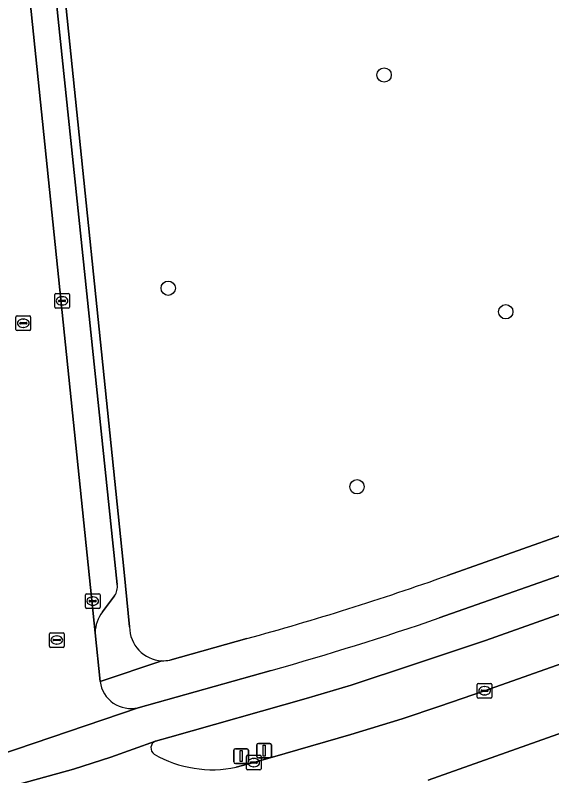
# Model space of a CAD drawing. Extents: x 162250 to 162661, y 380743 to 381606.
# Drawn here: x 162559.7 to 162596.3, y 380771.1 to 380823 of the extents above; entities that cross this region are included whole.
import ezdxf

# ---------------------------------------------------------------- set-up
doc = ezdxf.new("R2010")
doc.units = 0
for name, color, linetype in [('IMGEO_Berm_groen', 7, 'Continuous'), ('IMGEO_Boom', 7, 'Continuous'), ('IMGEO_Fietspad_gesloten', 7, 'Continuous'), ('IMGEO_Kolk', 7, 'Continuous'), ('IMGEO_Lichtmast', 7, 'Continuous'), ('IMGEO_Parkeervlak_open', 7, 'Continuous'), ('IMGEO_Rijbaan_lokaal_gesloten', 7, 'Continuous'), ('IMGEO_Rijbaan_lokaal_open', 7, 'Continuous'), ('IMGEO_Rioolput', 7, 'Continuous'), ('IMGEO_Verkeersbordpaal', 7, 'Continuous'), ('IMGEO_Voetpad_open', 7, 'Continuous')]:
    doc.layers.add(name, color=color, linetype=linetype)

msp = doc.modelspace()

# ---------------------------------------------------------------- linework, layer by layer
at = {"layer": 'IMGEO_Berm_groen'}
for points in [[(162595.594, 380838.244), (162569.268, 380832.961), (162568.517, 380832.81), (162567.19, 380832.512), (162567.066, 380833.212), (162567.053, 380833.21), (162562.247, 380832.277), (162562.571, 380829.016), (162567.093, 380785.029), (162567.473, 380781.301)], [(162589.166, 380784.799), (162599.441, 380788.423), (162609.518, 380791.968)], [(162610.754, 380787.067), (162608.481, 380786.184), (162604.991, 380785.016), (162600.705, 380783.522), (162598.336, 380782.696), (162591.752, 380780.372), (162586.913, 380778.738), (162582.58, 380777.326), (162579.513, 380776.404), (162570.219, 380773.77), (162569.236, 380773.491)], [(162574.748, 380771.72), (162575.942, 380772.035), (162578.092, 380772.645), (162582.557, 380773.958), (162586.064, 380775.028), (162588.644, 380775.876), (162591.689, 380776.935), (162610.603, 380783.611)], [(162570.213, 380779.022), (162575.481, 380780.495)], [(162612.263, 380779.501), (162587.836, 380770.829)]]:
    msp.add_lwpolyline(points, dxfattribs=at)
for centre, radius, start, end in [((162523.468, 380969.784), 196.305, 285.36458, 289.55266), ((162569.784, 380781.293), 2.311, 179.7911, 267.3973), ((162569.777, 380781.373), 2.391, 267.6414, 280.4993), ((162569.422, 380773.033), 0.494, 112.1577, 237.7955), ((162573.115, 380779.423), 7.874, 239.838, 281.9663)]:
    msp.add_arc(centre, radius, start, end, dxfattribs=at)
at = {"layer": 'IMGEO_Boom'}
for centre in [(162584.831, 380818.936), (162570.107, 380804.394), (162593.129, 380802.787), (162582.986, 380790.85)]:
    msp.add_circle(centre, 0.489, dxfattribs=at)
at = {"layer": 'IMGEO_Fietspad_gesloten'}
for points in [[(162611.277, 380789.905), (162610.297, 380789.559), (162606.656, 380788.274), (162599.207, 380785.644), (162588.595, 380781.903)], [(162579.513, 380776.404), (162582.58, 380777.326), (162586.913, 380778.738), (162591.752, 380780.372), (162598.336, 380782.696), (162600.705, 380783.522), (162604.991, 380785.016), (162608.481, 380786.184), (162610.754, 380787.067), (162613.754, 380788.445), (162613.861, 380788.5)], [(162577.139, 380778.323), (162568.051, 380775.78), (162558.545, 380772.543), (162557.877, 380772.36), (162555.57, 380772.19), (162555.673, 380769.819), (162555.675, 380769.767), (162556.593, 380769.86), (162558.605, 380770.207), (162563.646, 380771.598), (162566.197, 380772.406), (162569.236, 380773.491), (162570.219, 380773.77), (162579.513, 380776.404)]]:
    msp.add_lwpolyline(points, dxfattribs=at)
msp.add_arc((162521.127, 380977.68), 207.076, 285.69333, 289.01472, dxfattribs=at)
at = {"layer": 'IMGEO_Kolk'}
for p, q in [((162562.366, 380803.104), (162562.366, 380803.956)), ((162562.441, 380804.03), (162563.293, 380804.03)), ((162562.854, 380803.81), (162562.879, 380803.81)), ((162563.367, 380803.956), (162563.367, 380803.104)), ((162562.625, 380803.524), (162562.625, 380803.536)), ((162563.063, 380803.487), (162562.665, 380803.487)), ((162562.668, 380803.573), (162563.066, 380803.573)), ((162562.877, 380803.25), (162562.852, 380803.25)), ((162563.109, 380803.536), (162563.109, 380803.524)), ((162563.293, 380803.03), (162562.441, 380803.03)), ((162564.46, 380782.627), (162564.46, 380783.479)), ((162564.535, 380783.553), (162565.387, 380783.553)), ((162565.461, 380783.479), (162565.461, 380782.627)), ((162564.719, 380783.047), (162564.719, 380783.059)), ((162565.157, 380783.01), (162564.759, 380783.01)), ((162564.762, 380783.096), (162565.16, 380783.096)), ((162564.948, 380783.333), (162564.973, 380783.333)), ((162565.203, 380783.059), (162565.203, 380783.047)), ((162565.387, 380782.553), (162564.535, 380782.553)), ((162564.971, 380782.773), (162564.946, 380782.773)), ((162591.188, 380776.509), (162591.188, 380777.361)), ((162591.263, 380777.435), (162592.115, 380777.435)), ((162592.189, 380777.361), (162592.189, 380776.509)), ((162591.447, 380776.929), (162591.447, 380776.941)), ((162591.885, 380776.892), (162591.487, 380776.892)), ((162591.49, 380776.978), (162591.888, 380776.978)), ((162591.676, 380777.215), (162591.701, 380777.215)), ((162591.931, 380776.941), (162591.931, 380776.929)), ((162592.115, 380776.435), (162591.263, 380776.435)), ((162591.699, 380776.655), (162591.674, 380776.655)), ((162575.441, 380771.609), (162575.441, 380772.461)), ((162575.516, 380772.535), (162576.368, 380772.535)), ((162575.7, 380772.029), (162575.7, 380772.041)), ((162575.743, 380772.078), (162576.141, 380772.078)), ((162575.929, 380772.315), (162575.954, 380772.315)), ((162576.184, 380772.041), (162576.184, 380772.029)), ((162576.442, 380772.461), (162576.442, 380771.609)), ((162576.368, 380771.535), (162575.516, 380771.535)), ((162576.138, 380771.992), (162575.74, 380771.992)), ((162575.952, 380771.755), (162575.927, 380771.755))]:
    msp.add_line(p, q, dxfattribs=at)
for points in [[(162562.366, 380803.104), (162562.366, 380803.956)], [(162562.441, 380804.03), (162563.293, 380804.03)], [(162563.367, 380803.956), (162563.367, 380803.104)], [(162563.293, 380803.03), (162562.441, 380803.03)], [(162564.46, 380782.627), (162564.46, 380783.479)], [(162564.535, 380783.553), (162565.387, 380783.553)], [(162565.461, 380783.479), (162565.461, 380782.627)], [(162565.387, 380782.553), (162564.535, 380782.553)], [(162591.188, 380776.509), (162591.188, 380777.361)], [(162591.263, 380777.435), (162592.115, 380777.435)], [(162592.189, 380777.361), (162592.189, 380776.509)], [(162592.115, 380776.435), (162591.263, 380776.435)], [(162575.441, 380771.609), (162575.441, 380772.461)], [(162575.516, 380772.535), (162576.368, 380772.535)], [(162576.442, 380772.461), (162576.442, 380771.609)], [(162576.368, 380771.535), (162575.516, 380771.535)]]:
    msp.add_lwpolyline(points, dxfattribs=at)
for centre, radius, start, end in [((162562.443, 380803.954), 0.0765, 91.552, 178.448), ((162562.443, 380803.954), 0.0765, 91.552, 178.448), ((162563.291, 380803.954), 0.0765, 1.552, 88.448), ((162563.291, 380803.954), 0.0765, 1.552, 88.448), ((162562.665, 380803.533), 0.0403, 85.8775, 175.7526), ((162562.662, 380803.523), 0.0366, 178.938, 274.7102), ((162563.066, 380803.53), 0.043, 264.8664, 352.4533), ((162563.07, 380803.535), 0.0386, 1.7309, 96.639), ((162562.443, 380803.106), 0.0765, 181.552, 268.448), ((162562.443, 380803.106), 0.0765, 181.552, 268.448), ((162563.291, 380803.106), 0.0765, 271.552, 358.448), ((162563.291, 380803.106), 0.0765, 271.552, 358.448), ((162564.537, 380783.477), 0.0765, 91.552, 178.448), ((162564.537, 380783.477), 0.0765, 91.552, 178.448), ((162565.385, 380783.477), 0.0765, 1.552, 88.448), ((162565.385, 380783.477), 0.0765, 1.552, 88.448), ((162564.759, 380783.056), 0.0403, 85.8775, 175.7526), ((162564.756, 380783.046), 0.0366, 178.938, 274.7102), ((162565.16, 380783.053), 0.043, 264.8664, 352.4533), ((162565.164, 380783.058), 0.0386, 1.7309, 96.639), ((162564.537, 380782.629), 0.0765, 181.552, 268.448), ((162564.537, 380782.629), 0.0765, 181.552, 268.448), ((162565.385, 380782.629), 0.0765, 271.552, 358.448), ((162565.385, 380782.629), 0.0765, 271.552, 358.448), ((162591.265, 380777.359), 0.0765, 91.552, 178.448), ((162591.265, 380777.359), 0.0765, 91.552, 178.448), ((162592.113, 380777.359), 0.0765, 1.552, 88.448), ((162592.113, 380777.359), 0.0765, 1.552, 88.448), ((162591.487, 380776.938), 0.0403, 85.8775, 175.7526), ((162591.484, 380776.928), 0.0366, 178.938, 274.7102), ((162591.888, 380776.935), 0.043, 264.8664, 352.4533), ((162591.892, 380776.94), 0.0386, 1.7309, 96.639), ((162591.265, 380776.511), 0.0765, 181.552, 268.448), ((162591.265, 380776.511), 0.0765, 181.552, 268.448), ((162592.113, 380776.511), 0.0765, 271.552, 358.448), ((162592.113, 380776.511), 0.0765, 271.552, 358.448), ((162575.518, 380772.459), 0.0765, 91.552, 178.448), ((162575.518, 380772.459), 0.0765, 91.552, 178.448), ((162575.74, 380772.038), 0.0403, 85.8775, 175.7526), ((162576.145, 380772.04), 0.0386, 1.7309, 96.639), ((162576.366, 380772.459), 0.0765, 1.552, 88.448), ((162576.366, 380772.459), 0.0765, 1.552, 88.448), ((162575.518, 380771.611), 0.0765, 181.552, 268.448), ((162575.518, 380771.611), 0.0765, 181.552, 268.448), ((162575.737, 380772.028), 0.0366, 178.938, 274.7102), ((162576.141, 380772.035), 0.043, 264.8664, 352.4533), ((162576.366, 380771.611), 0.0765, 271.552, 358.448), ((162576.366, 380771.611), 0.0765, 271.552, 358.448)]:
    msp.add_arc(centre, radius, start, end, dxfattribs=at)
for centre, major_axis, ratio, start_param, end_param in [((162562.853, 380803.53), (-0.387, 0.002), 0.722429, 4.712389, 7.853982), ((162562.878, 380803.53), (-0.39, 0.002), 0.717154, 1.570796, 4.712389), ((162564.947, 380783.053), (-0.387, 0.002), 0.722429, 4.712389, 7.853982), ((162564.972, 380783.053), (-0.39, 0.002), 0.717154, 1.570796, 4.712389), ((162591.675, 380776.935), (-0.387, 0.002), 0.722429, 4.712389, 7.853982), ((162591.7, 380776.935), (-0.39, 0.002), 0.717154, 1.570796, 4.712389), ((162575.928, 380772.035), (-0.387, 0.002), 0.722429, 4.712389, 7.853982), ((162575.953, 380772.035), (-0.39, 0.002), 0.717154, 1.570796, 4.712389)]:
    msp.add_ellipse(centre, major_axis=major_axis, ratio=ratio, start_param=start_param, end_param=end_param, dxfattribs=at)
at = {"layer": 'IMGEO_Lichtmast'}
for p, q in [((162574.588, 380772.076), (162574.588, 380772.876)), ((162574.588, 380772.876), (162574.588, 380772.076)), ((162574.688, 380772.976), (162575.478, 380772.976)), ((162575.478, 380772.976), (162574.688, 380772.976)), ((162575.578, 380772.876), (162575.578, 380772.076)), ((162575.578, 380772.076), (162575.578, 380772.876)), ((162575.478, 380771.976), (162574.688, 380771.976)), ((162574.688, 380771.976), (162575.478, 380771.976))]:
    msp.add_line(p, q, dxfattribs=at)
msp.add_lwpolyline([(162575.008, 380772.851), (162575.158, 380772.851), (162575.158, 380772.101), (162575.008, 380772.101), (162575.008, 380772.851)], dxfattribs=at)
for centre, start, end in [((162574.688, 380772.876), 90, 180), ((162574.688, 380772.876), 90, 180), ((162575.478, 380772.876), 0, 90), ((162575.478, 380772.876), 360, 90), ((162574.688, 380772.076), 180, 270), ((162574.688, 380772.076), 180, 270), ((162575.478, 380772.076), 270, 0), ((162575.478, 380772.076), 270, 0)]:
    msp.add_arc(centre, 0.1, start, end, dxfattribs=at)
at = {"layer": 'IMGEO_Parkeervlak_open'}
for points in [[(162559.982, 380830.788), (162565.117, 380780.89)], [(162566.637, 380784.181), (162562.206, 380826.468), (162562.062, 380827.851)], [(162565.633, 380782.325), (162566.451, 380783.419)]]:
    msp.add_lwpolyline(points, dxfattribs=at)
for centre, radius, start, end in [((162565.573, 380784.037), 1.073, 324.8515, 7.7138), ((162567.66, 380780.786), 2.546, 142.7927, 177.652)]:
    msp.add_arc(centre, radius, start, end, dxfattribs=at)
at = {"layer": 'IMGEO_Rijbaan_lokaal_gesloten'}
for points in [[(162587.836, 380770.829), (162612.263, 380779.501), (162615.33, 380780.589), (162615.431, 380780.626), (162618.556, 380781.738), (162617.87, 380786.235), (162617.369, 380786.001), (162614.519, 380785.002), (162611.509, 380783.932), (162610.603, 380783.611), (162591.689, 380776.935), (162588.644, 380775.876), (162586.064, 380775.028), (162582.557, 380773.958), (162578.092, 380772.645), (162575.942, 380772.035), (162574.748, 380771.72)], [(162569.236, 380773.491), (162566.197, 380772.406), (162563.646, 380771.598), (162558.605, 380770.207), (162556.593, 380769.86)]]:
    msp.add_lwpolyline(points, dxfattribs=at)
for centre, radius, start, end in [((162569.422, 380773.033), 0.494, 112.1577, 237.7955), ((162573.115, 380779.423), 7.874, 239.838, 281.9663)]:
    msp.add_arc(centre, radius, start, end, dxfattribs=at)
at = {"layer": 'IMGEO_Rijbaan_lokaal_open'}
for points in [[(162565.461, 380777.56), (162565.117, 380780.89), (162559.982, 380830.788)], [(162558.545, 380772.543), (162568.051, 380775.78)]]:
    msp.add_lwpolyline(points, dxfattribs=at)
msp.add_arc((162567.567, 380777.85), 2.126, 187.8428, 283.159, dxfattribs=at)
at = {"layer": 'IMGEO_Rioolput'}
for p, q in [((162559.726, 380801.576), (162559.726, 380802.428)), ((162559.801, 380802.502), (162560.653, 380802.502)), ((162560.214, 380802.282), (162560.239, 380802.282)), ((162560.727, 380802.428), (162560.727, 380801.576)), ((162559.985, 380801.996), (162559.985, 380802.008)), ((162560.423, 380801.959), (162560.025, 380801.959)), ((162560.028, 380802.045), (162560.426, 380802.045)), ((162560.237, 380801.722), (162560.212, 380801.722)), ((162560.469, 380802.008), (162560.469, 380801.996)), ((162560.653, 380801.502), (162559.801, 380801.502)), ((162562.088, 380780.895), (162562.94, 380780.895)), ((162562.013, 380779.969), (162562.013, 380780.821)), ((162562.272, 380780.389), (162562.272, 380780.401)), ((162562.71, 380780.352), (162562.312, 380780.352)), ((162562.315, 380780.438), (162562.713, 380780.438)), ((162562.501, 380780.675), (162562.526, 380780.675)), ((162562.756, 380780.401), (162562.756, 380780.389)), ((162563.014, 380780.821), (162563.014, 380779.969)), ((162562.94, 380779.895), (162562.088, 380779.895)), ((162562.524, 380780.115), (162562.499, 380780.115))]:
    msp.add_line(p, q, dxfattribs=at)
for points in [[(162559.726, 380801.576), (162559.726, 380802.428)], [(162559.801, 380802.502), (162560.653, 380802.502)], [(162560.727, 380802.428), (162560.727, 380801.576)], [(162560.653, 380801.502), (162559.801, 380801.502)], [(162562.088, 380780.895), (162562.94, 380780.895)], [(162562.013, 380779.969), (162562.013, 380780.821)], [(162563.014, 380780.821), (162563.014, 380779.969)], [(162562.94, 380779.895), (162562.088, 380779.895)]]:
    msp.add_lwpolyline(points, dxfattribs=at)
for centre, radius, start, end in [((162559.803, 380802.426), 0.0765, 91.552, 178.448), ((162559.803, 380802.426), 0.0765, 91.552, 178.448), ((162560.651, 380802.426), 0.0765, 1.552, 88.448), ((162560.651, 380802.426), 0.0765, 1.552, 88.448), ((162560.025, 380802.005), 0.0403, 85.8775, 175.7526), ((162560.022, 380801.995), 0.0366, 178.938, 274.7102), ((162560.426, 380802.002), 0.043, 264.8664, 352.4533), ((162560.43, 380802.007), 0.0386, 1.7309, 96.639), ((162559.803, 380801.578), 0.0765, 181.552, 268.448), ((162559.803, 380801.578), 0.0765, 181.552, 268.448), ((162560.651, 380801.578), 0.0765, 271.552, 358.448), ((162560.651, 380801.578), 0.0765, 271.552, 358.448), ((162562.09, 380780.819), 0.0765, 91.552, 178.448), ((162562.09, 380780.819), 0.0765, 91.552, 178.448), ((162562.938, 380780.819), 0.0765, 1.552, 88.448), ((162562.938, 380780.819), 0.0765, 1.552, 88.448), ((162562.312, 380780.398), 0.0403, 85.8775, 175.7526), ((162562.309, 380780.388), 0.0366, 178.938, 274.7102), ((162562.713, 380780.395), 0.043, 264.8664, 352.4533), ((162562.717, 380780.4), 0.0386, 1.7309, 96.639), ((162562.09, 380779.971), 0.0765, 181.552, 268.448), ((162562.09, 380779.971), 0.0765, 181.552, 268.448), ((162562.938, 380779.971), 0.0765, 271.552, 358.448), ((162562.938, 380779.971), 0.0765, 271.552, 358.448)]:
    msp.add_arc(centre, radius, start, end, dxfattribs=at)
for centre, major_axis, ratio, start_param, end_param in [((162560.213, 380802.002), (-0.387, 0.002), 0.722429, 4.712389, 7.853982), ((162560.238, 380802.002), (-0.39, 0.002), 0.717154, 1.570796, 4.712389), ((162562.5, 380780.395), (-0.387, 0.002), 0.722429, 4.712389, 7.853982), ((162562.525, 380780.395), (-0.39, 0.002), 0.717154, 1.570796, 4.712389)]:
    msp.add_ellipse(centre, major_axis=major_axis, ratio=ratio, start_param=start_param, end_param=end_param, dxfattribs=at)
at = {"layer": 'IMGEO_Verkeersbordpaal'}
for p, q in [((162576.156, 380772.449), (162576.156, 380773.249)), ((162576.156, 380773.249), (162576.156, 380772.449)), ((162576.256, 380773.349), (162577.046, 380773.349)), ((162577.046, 380773.349), (162576.256, 380773.349)), ((162577.146, 380773.249), (162577.146, 380772.449)), ((162577.146, 380772.449), (162577.146, 380773.249)), ((162577.046, 380772.349), (162576.256, 380772.349)), ((162576.256, 380772.349), (162577.046, 380772.349))]:
    msp.add_line(p, q, dxfattribs=at)
msp.add_lwpolyline([(162576.576, 380773.224), (162576.726, 380773.224), (162576.726, 380772.474), (162576.576, 380772.474), (162576.576, 380773.224)], dxfattribs=at)
for centre, start, end in [((162576.256, 380773.249), 90, 180), ((162576.256, 380773.249), 90, 180), ((162577.046, 380773.249), 0, 90), ((162577.046, 380773.249), 360, 90), ((162576.256, 380772.449), 180, 270), ((162576.256, 380772.449), 180, 270), ((162577.046, 380772.449), 270, 0), ((162577.046, 380772.449), 270, 0)]:
    msp.add_arc(centre, 0.1, start, end, dxfattribs=at)
at = {"layer": 'IMGEO_Voetpad_open'}
for points in [[(162567.473, 380781.301), (162567.093, 380785.029), (162562.571, 380829.016), (162562.247, 380832.277)], [(162562.062, 380827.851), (162562.206, 380826.468), (162566.637, 380784.181)], [(162588.595, 380781.903), (162599.207, 380785.644), (162606.656, 380788.274), (162610.297, 380789.559), (162611.277, 380789.905), (162610.982, 380793.826)], [(162609.518, 380791.968), (162599.441, 380788.423), (162589.166, 380784.799)], [(162566.451, 380783.419), (162565.633, 380782.325)], [(162565.117, 380780.89), (162565.461, 380777.56), (162569.679, 380778.984)], [(162575.481, 380780.495), (162570.213, 380779.022)], [(162569.679, 380778.984), (162565.461, 380777.56)], [(162568.051, 380775.78), (162577.139, 380778.323)]]:
    msp.add_lwpolyline(points, dxfattribs=at)
for centre, radius, start, end in [((162523.468, 380969.784), 196.305, 285.36458, 289.55266), ((162565.573, 380784.037), 1.073, 324.8515, 7.7138), ((162567.66, 380780.786), 2.546, 142.7927, 177.652), ((162521.127, 380977.68), 207.076, 285.69333, 289.01472), ((162569.784, 380781.293), 2.311, 179.7911, 267.3973), ((162569.777, 380781.373), 2.391, 267.6414, 280.4993), ((162567.567, 380777.85), 2.126, 187.8428, 283.159)]:
    msp.add_arc(centre, radius, start, end, dxfattribs=at)

doc.saveas('drawing.dxf')
